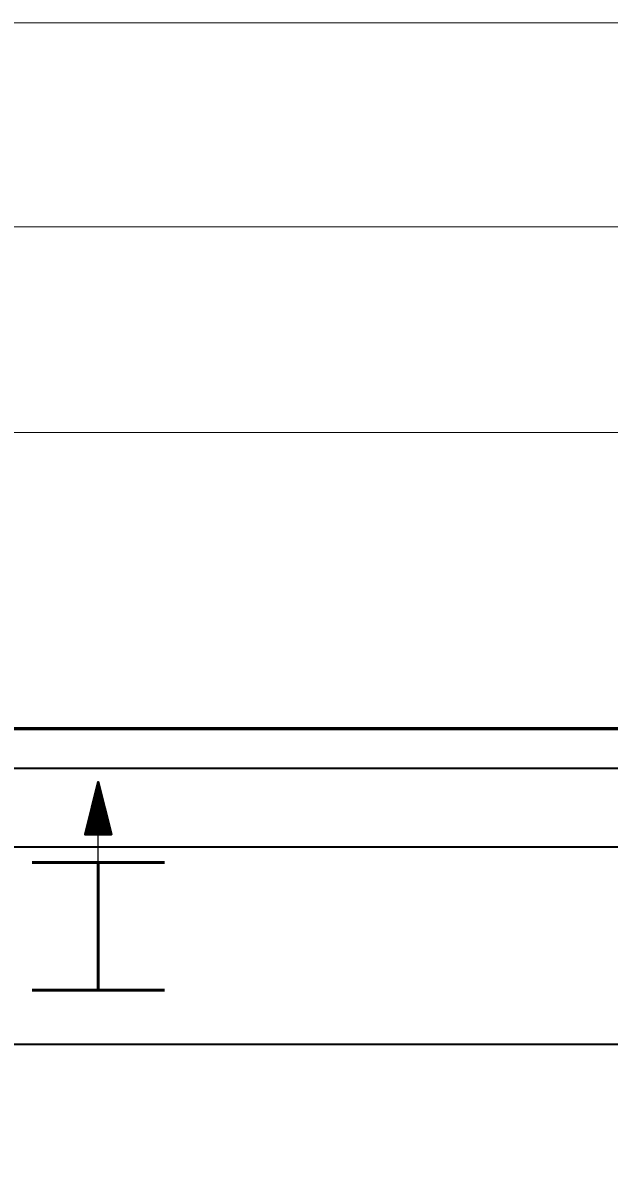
# Model space of a CAD drawing. Extents: x 144 to 252, y 360 to 425.
# Drawn here: x 174.77 to 178.49, y 377.06 to 384.26 of the extents above; entities that cross this region are included whole.
import ezdxf

# ---------------------------------------------------------------- set-up
doc = ezdxf.new("R2010")
doc.units = 0
doc.header["$LTSCALE"] = 0.13
for name, color, linetype, lineweight in [('1', 7, 'Continuous', 40), ('10', 7, 'Continuous', 35), ('3', 7, 'Continuous', 13), ('9', 7, 'Continuous', 25)]:
    doc.layers.add(name, color=color, linetype=linetype, lineweight=lineweight)

msp = doc.modelspace()

# ---------------------------------------------------------------- linework, layer by layer
at = {"layer": '1', "lineweight": 13}
for p, q in [((177.4166, 381.6627), (157.3739, 381.6627)), ((179.2542, 381.6627), (177.4166, 381.6627))]:
    msp.add_line(p, q, dxfattribs=at)
at = {"layer": '1', "lineweight": 60}
msp.add_line((156.4041, 379.7844), (180.4041, 379.7844), dxfattribs=at)
msp.add_line((156.4041, 379.7844), (180.4041, 379.7844), dxfattribs=at)
msp.add_line((156.4041, 379.7844), (180.4041, 379.7844), dxfattribs=at)
msp.add_line((156.4041, 379.7844), (180.4041, 379.7844), dxfattribs=at)
at = {"layer": '1', "lineweight": 35}
for p, q in [((168.4963, 379.5344), (180.1541, 379.5344)), ((168.5137, 379.0344), (180.1541, 379.0344)), ((168.5137, 377.7844), (180.1541, 377.7844))]:
    msp.add_line(p, q, dxfattribs=at)
at = {"layer": '1', "lineweight": 25}
msp.add_line((175.2537, 378.9348), (175.2537, 379.4348), dxfattribs=at)
at = {"layer": '1', "lineweight": 53}
for p, q in [((174.8338, 378.9348), (175.6734, 378.9348)), ((175.2537, 378.9348), (175.2537, 378.1264)), ((174.8339, 378.1264), (175.6735, 378.1264))]:
    msp.add_line(p, q, dxfattribs=at)
at = {"layer": '1', "lineweight": 60}
msp.add_lwpolyline([(156.4041, 379.7844), (180.4041, 379.7844), (180.4041, 369.7844)], dxfattribs=at)
at = {"layer": '10'}
for p, q in [((175.2532, 379.1126), (175.2532, 379.4478)), ((175.2055, 379.1126), (175.2127, 379.2852)), ((175.2383, 379.2965), (175.2307, 379.1126)), ((175.2447, 379.2964), (175.2369, 379.1126)), ((175.2432, 379.1126), (175.2509, 379.2962)), ((175.2572, 379.2961), (175.2495, 379.1126))]:
    msp.add_line(p, q, dxfattribs=at)
for points in [[(175.3367, 379.1126), (175.1698, 379.1126), (175.2532, 379.4478)], [(175.3367, 379.1126), (175.2532, 379.4478), (175.3367, 379.1126)]]:
    msp.add_lwpolyline(points, dxfattribs=at)
msp.add_lwpolyline([(175.2532, 379.4478), (175.3367, 379.1126), (175.1698, 379.1126), (175.3367, 379.1126)], close=True, dxfattribs=at)
at = {"layer": '3'}
for p, q in [((156.3791, 384.2597), (180.3798, 384.2597)), ((156.38, 382.9646), (179.0847, 382.9646))]:
    msp.add_line(p, q, dxfattribs=at)
at = {"layer": '9'}
for p, q in [((175.2505, 379.4372), (175.2447, 379.2964)), ((175.2567, 379.4338), (175.2509, 379.2962)), ((175.2278, 379.346), (175.2258, 379.2968)), ((175.2354, 379.3763), (175.2321, 379.2967)), ((175.243, 379.4067), (175.2383, 379.2965)), ((175.2621, 379.4122), (175.2572, 379.2961)), ((175.2674, 379.3906), (175.2635, 379.2959)), ((175.2728, 379.369), (175.2697, 379.2957)), ((175.2782, 379.3474), (175.2761, 379.2956)), ((175.2195, 379.297), (175.2117, 379.1126)), ((175.2258, 379.2968), (175.2181, 379.1126)), ((175.2202, 379.3156), (175.2195, 379.297)), ((175.2321, 379.2967), (175.2244, 379.1126)), ((175.2635, 379.2959), (175.2558, 379.1126)), ((175.2697, 379.2957), (175.2621, 379.1126)), ((175.2761, 379.2956), (175.2683, 379.1126)), ((175.2823, 379.2954), (175.2747, 379.1126)), ((175.2886, 379.2953), (175.281, 379.1126)), ((175.2836, 379.3258), (175.2823, 379.2954)), ((175.2943, 379.2826), (175.2873, 379.1126)), ((175.2889, 379.3042), (175.2886, 379.2953)), ((175.1976, 379.2244), (175.1929, 379.1126)), ((175.2052, 379.2548), (175.1992, 379.1126)), ((175.2997, 379.261), (175.2935, 379.1126)), ((175.3051, 379.2394), (175.2998, 379.1126)), ((175.3105, 379.2178), (175.3062, 379.1126)), ((175.1749, 379.1332), (175.1741, 379.1126)), ((175.1825, 379.1636), (175.1803, 379.1126)), ((175.1901, 379.194), (175.1867, 379.1126)), ((175.3159, 379.1962), (175.3124, 379.1126)), ((175.3212, 379.1747), (175.3187, 379.1126)), ((175.3267, 379.153), (175.325, 379.1126)), ((175.3321, 379.1314), (175.3312, 379.1126))]:
    msp.add_line(p, q, dxfattribs=at)
at = {"layer": '9', "lineweight": 40}
msp.add_lwpolyline([(175.2532, 379.4478), (175.3367, 379.1126), (175.1698, 379.1126)], close=True, dxfattribs=at)

doc.saveas('drawing.dxf')
